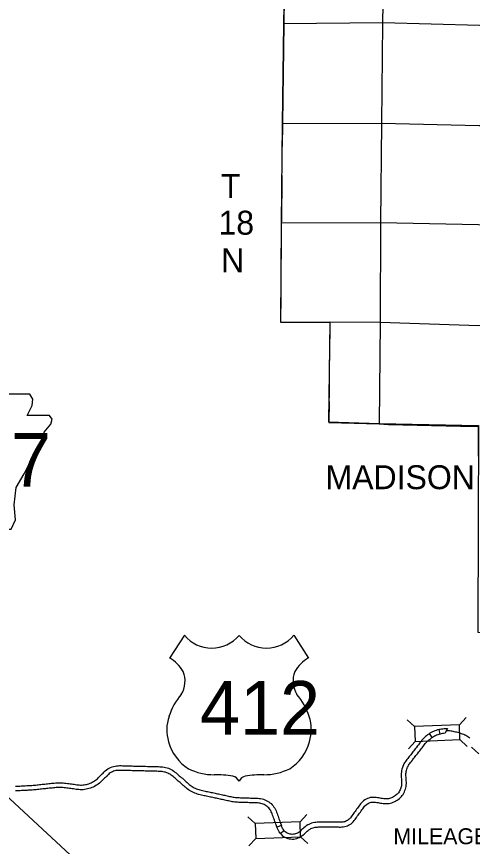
# Model space of a CAD drawing. Extents: x 77230 to 630905, y 790554 to 1662844.
# Drawn here: x 393234 to 417367, y 1503964 to 1547927 of the extents above; entities that cross this region are included whole.
import ezdxf

# ---------------------------------------------------------------- set-up
doc = ezdxf.new("R2010")
doc.units = 0
for name, color, linetype in [('Level 15', 7, 'Continuous'), ('Level 16', 7, 'Continuous'), ('Level 18', 7, 'Continuous'), ('Level 19', 7, 'Continuous'), ('Level 24', 7, 'Continuous'), ('Level 25', 7, 'Continuous'), ('Level 28', 7, 'Continuous'), ('Level 41', 7, 'Continuous'), ('Level 43', 7, 'Continuous')]:
    doc.layers.add(name, color=color, linetype=linetype)

msp = doc.modelspace()

# ---------------------------------------------------------------- linework, layer by layer
at = {"layer": 'Level 15'}
for p, q in [((414301, 1509082), (414300, 1509082)), ((414498, 1508929), (414498, 1508928)), ((397860, 1507901), (397868, 1507909)), ((398041, 1507728), (398049, 1507737)), ((404571, 1506603), (404570, 1506603)), ((404522, 1506358), (404520, 1506358)), ((410119, 1504995), (410118, 1504995)), ((410121, 1505245), (410120, 1505245))]:
    msp.add_line(p, q, dxfattribs=at)
for points in [[(415609, 1510160), (415520, 1510135), (415450, 1510113), (415381, 1510087), (415313, 1510058), (415246, 1510027), (415182, 1509993), (415118, 1509956), (415097, 1509943)], [(415609, 1510160), (415663, 1510173), (415735, 1510187), (415807, 1510197), (415879, 1510205), (415952, 1510210), (416009, 1510211), (416041, 1510210), (415977, 1510086), (415925, 1509958)], [(415925, 1509958), (415900, 1509956), (415838, 1509949), (415777, 1509940), (415716, 1509929), (415665, 1509917), (415609, 1510160)], [(415241, 1509738), (415097, 1509943), (415055, 1509916), (414994, 1509873), (414936, 1509828), (414880, 1509780), (414825, 1509729), (414773, 1509676), (414678, 1509567), (414634, 1509510), (414591, 1509456), (414549, 1509401), (414507, 1509347), (414465, 1509293), (414424, 1509240), (414383, 1509187), (414342, 1509134), (414301, 1509082)], [(414498, 1508928), (414538, 1508980), (414580, 1509033), (414621, 1509086), (414663, 1509140), (414705, 1509194), (414747, 1509248), (414789, 1509303), (414831, 1509357), (414871, 1509408), (414957, 1509506), (415000, 1509550), (415045, 1509593), (415094, 1509633), (415144, 1509672), (415195, 1509709), (415241, 1509738)], [(415665, 1509917), (415654, 1509914), (415593, 1509896), (415533, 1509877), (415473, 1509854), (415415, 1509830), (415358, 1509803), (415302, 1509774), (415247, 1509742), (415241, 1509738)], [(417237, 1509704), (417185, 1509740), (417134, 1509771), (417081, 1509802), (417025, 1509833), (416968, 1509861), (416908, 1509888), (416847, 1509913), (416785, 1509937), (416722, 1509958), (416659, 1509976), (416595, 1509993), (416531, 1510009), (416467, 1510023), (416405, 1510037), (416342, 1510050), (416280, 1510062), (416218, 1510072), (416154, 1510080), (416089, 1510084), (416076, 1510085), (415977, 1510086)], [(410118, 1504995), (410185, 1504994), (410251, 1504993), (410318, 1504992), (410387, 1504992), (410458, 1504995), (410530, 1505002), (410604, 1505014), (410676, 1505032), (410747, 1505057), (410814, 1505088), (410879, 1505124), (410942, 1505166), (411002, 1505216), (411057, 1505270), (411107, 1505328), (411152, 1505388), (411192, 1505444), (411233, 1505502), (411274, 1505558), (411315, 1505615), (411356, 1505672), (411397, 1505729), (411438, 1505786), (411479, 1505843), (411520, 1505900), (411561, 1505957), (411602, 1506013), (411641, 1506065), (411678, 1506111), (411717, 1506150), (411759, 1506185), (411805, 1506217), (411855, 1506246), (411907, 1506270), (411958, 1506288), (412012, 1506302), (412066, 1506310), (412120, 1506313), (412177, 1506310), (412237, 1506304), (412303, 1506294), (412371, 1506285), (412437, 1506274), (412506, 1506263), (412576, 1506252), (412648, 1506243), (412722, 1506236), (412799, 1506233), (412877, 1506237), (412954, 1506246), (413031, 1506260), (413106, 1506280), (413180, 1506305), (413252, 1506335), (413320, 1506371), (413384, 1506411), (413444, 1506454), (413500, 1506499), (413554, 1506549), (413605, 1506602), (413651, 1506659), (413694, 1506720), (413732, 1506784), (413767, 1506852), (413797, 1506922), (413822, 1506993), (413842, 1507066), (413857, 1507141), (413866, 1507215), (413870, 1507290), (413870, 1507363), (413866, 1507433), (413861, 1507500), (413857, 1507568), (413852, 1507637), (413848, 1507701), (413846, 1507761), (413848, 1507820), (413853, 1507879), (413862, 1507938), (413874, 1507994), (413897, 1508061), (413913, 1508114), (413938, 1508172), (413959, 1508205), (413992, 1508264), (414024, 1508314), (414060, 1508364), (414096, 1508414), (414135, 1508462), (414188, 1508529), (414216, 1508565), (414255, 1508616), (414296, 1508667), (414337, 1508720), (414378, 1508772), (414418, 1508825), (414458, 1508877), (414498, 1508929)], [(414300, 1509082), (414260, 1509029), (414219, 1508977), (414179, 1508924), (414139, 1508872), (414100, 1508821), (414059, 1508771), (414019, 1508719), (413991, 1508683), (413940, 1508618), (413898, 1508567), (413857, 1508511), (413817, 1508455), (413778, 1508394), (413744, 1508333), (413716, 1508289), (413678, 1508200), (413659, 1508138), (413632, 1508060), (413616, 1507982), (413605, 1507909), (413598, 1507835), (413596, 1507761), (413598, 1507689), (413603, 1507619), (413608, 1507552), (413612, 1507484), (413616, 1507418), (413620, 1507355), (413620, 1507295), (413617, 1507238), (413610, 1507181), (413599, 1507124), (413583, 1507068), (413564, 1507012), (413541, 1506958), (413514, 1506906), (413484, 1506857), (413452, 1506810), (413416, 1506767), (413378, 1506726), (413337, 1506688), (413293, 1506653), (413245, 1506619), (413196, 1506588), (413145, 1506561), (413091, 1506538), (413035, 1506520), (412977, 1506505), (412917, 1506493), (412857, 1506486), (412797, 1506484), (412738, 1506485), (412675, 1506491), (412611, 1506500), (412545, 1506510), (412478, 1506521), (412408, 1506532), (412338, 1506542), (412269, 1506552), (412195, 1506560), (412119, 1506563), (412040, 1506559), (411962, 1506547), (411886, 1506528), (411811, 1506501), (411740, 1506468), (411672, 1506429), (411608, 1506385), (411547, 1506334), (411492, 1506278), (411444, 1506219), (411400, 1506161), (411359, 1506104), (411318, 1506047), (411277, 1505990), (411235, 1505932), (411194, 1505875), (411153, 1505818), (411112, 1505761), (411071, 1505704), (411030, 1505647), (410989, 1505589), (410951, 1505535), (410913, 1505486), (410875, 1505441), (410834, 1505401), (410793, 1505367), (410748, 1505337), (410702, 1505311), (410653, 1505289), (410604, 1505272), (410553, 1505259), (410499, 1505250), (410442, 1505245), (410382, 1505242), (410319, 1505242), (410254, 1505243), (410188, 1505244), (410121, 1505245)], [(397868, 1507909), (397925, 1507963), (397989, 1508017), (398059, 1508067), (398132, 1508110), (398208, 1508147), (398286, 1508179), (398365, 1508204), (398447, 1508223), (398530, 1508235), (398610, 1508241), (398689, 1508243), (398765, 1508243), (398839, 1508241), (398912, 1508239), (398985, 1508237), (399058, 1508235), (399132, 1508233), (399206, 1508231), (399280, 1508229), (399354, 1508226), (399429, 1508224), (399505, 1508223), (399582, 1508221), (399660, 1508219), (399696, 1508218), (399816, 1508214), (399895, 1508212), (399974, 1508210), (400052, 1508208), (400160, 1508205), (400209, 1508204), (400286, 1508202), (400363, 1508200), (400439, 1508198), (400516, 1508196), (400591, 1508194), (400665, 1508192), (400739, 1508190), (400814, 1508187), (400890, 1508183), (400967, 1508176), (401044, 1508165), (401122, 1508149), (401198, 1508128), (401274, 1508102), (401346, 1508071), (401416, 1508036), (401488, 1507997), (401555, 1507951), (401618, 1507904), (401677, 1507856), (401734, 1507808), (401791, 1507759), (401845, 1507711), (401898, 1507665), (401949, 1507621), (402009, 1507578), (402066, 1507524), (402115, 1507477), (402166, 1507433), (402218, 1507387), (402270, 1507343), (402323, 1507297), (402375, 1507251), (402425, 1507210), (402477, 1507171), (402531, 1507134), (402584, 1507100), (402639, 1507070), (402697, 1507043), (402755, 1507018), (402814, 1506996), (402877, 1506976), (402939, 1506957), (403003, 1506941), (403071, 1506926), (403141, 1506911), (403210, 1506896), (403278, 1506881), (403346, 1506866), (403412, 1506852), (403478, 1506838), (403544, 1506825), (403609, 1506812), (403674, 1506798), (403739, 1506785), (403803, 1506770), (403868, 1506756), (403931, 1506742), (403996, 1506728), (404061, 1506714), (404127, 1506700), (404192, 1506685), (404256, 1506671), (404320, 1506657), (404383, 1506643), (404446, 1506630), (404509, 1506616), (404571, 1506603)], [(404520, 1506358), (404457, 1506372), (404394, 1506385), (404330, 1506399), (404267, 1506413), (404202, 1506427), (404137, 1506441), (404072, 1506456), (404008, 1506470), (403944, 1506484), (403878, 1506498), (403813, 1506512), (403749, 1506526), (403686, 1506540), (403623, 1506554), (403559, 1506567), (403494, 1506580), (403428, 1506593), (403361, 1506607), (403293, 1506621), (403225, 1506636), (403156, 1506652), (403086, 1506667), (403017, 1506682), (402947, 1506698), (402873, 1506716), (402803, 1506737), (402733, 1506759), (402662, 1506786), (402593, 1506815), (402525, 1506847), (402458, 1506884), (402393, 1506925), (402331, 1506968), (402271, 1507013), (402213, 1507061), (402159, 1507108), (402107, 1507153), (402053, 1507199), (402002, 1507245), (401947, 1507291), (401894, 1507342), (401849, 1507385), (401793, 1507425), (401735, 1507476), (401680, 1507523), (401626, 1507571), (401573, 1507617), (401518, 1507663), (401464, 1507707), (401409, 1507747), (401356, 1507784), (401301, 1507814), (401241, 1507844), (401183, 1507869), (401124, 1507889), (401063, 1507906), (401001, 1507919), (400938, 1507928), (400872, 1507934), (400803, 1507937), (400732, 1507940), (400658, 1507942), (400584, 1507944), (400508, 1507946), (400433, 1507948), (400357, 1507950), (400280, 1507952), (400202, 1507954), (400154, 1507955), (400046, 1507958), (399967, 1507960), (399888, 1507962), (399809, 1507964), (399689, 1507968), (399653, 1507969), (399576, 1507971), (399499, 1507973), (399423, 1507974), (399347, 1507976), (399272, 1507979), (399198, 1507981), (399124, 1507984), (399051, 1507986), (398978, 1507988), (398905, 1507989), (398833, 1507991), (398761, 1507993), (398691, 1507993), (398623, 1507991), (398557, 1507986), (398494, 1507977), (398431, 1507963), (398370, 1507943), (398310, 1507919), (398252, 1507890), (398195, 1507857), (398142, 1507819), (398091, 1507777), (398041, 1507728)], [(393167, 1507152), (393268, 1507157), (393339, 1507160), (393409, 1507164), (393480, 1507168), (393551, 1507171), (393623, 1507175), (393694, 1507178), (393784, 1507183), (393836, 1507186), (393906, 1507189), (393974, 1507193), (394042, 1507197), (394108, 1507203), (394176, 1507209), (394244, 1507216), (394314, 1507223), (394383, 1507231), (394452, 1507238), (394521, 1507246), (394590, 1507254), (394659, 1507262), (394729, 1507270), (394799, 1507277), (394869, 1507285), (394941, 1507292), (395012, 1507299), (395084, 1507307), (395156, 1507314), (395230, 1507322), (395307, 1507328), (395385, 1507332), (395464, 1507334), (395542, 1507334), (395619, 1507331), (395696, 1507326), (395773, 1507320), (395848, 1507313), (395923, 1507304), (395997, 1507294), (396068, 1507285), (396138, 1507274), (396208, 1507264), (396277, 1507254), (396346, 1507244), (396414, 1507235), (396480, 1507226), (396546, 1507220), (396610, 1507217), (396675, 1507217), (396740, 1507219), (396803, 1507225), (396875, 1507237), (396931, 1507250), (396996, 1507267), (397060, 1507287), (397122, 1507310), (397183, 1507336), (397241, 1507365), (397299, 1507397), (397355, 1507433), (397408, 1507470), (397460, 1507510), (397510, 1507553), (397560, 1507600), (397610, 1507649), (397662, 1507700), (397714, 1507750), (397765, 1507801), (397814, 1507848), (397860, 1507901)], [(398049, 1507737), (397996, 1507676), (397940, 1507622), (397889, 1507571), (397837, 1507521), (397785, 1507470), (397732, 1507419), (397677, 1507367), (397618, 1507316), (397557, 1507269), (397493, 1507224), (397427, 1507183), (397359, 1507144), (397287, 1507109), (397215, 1507078), (397141, 1507051), (397066, 1507027), (396990, 1507006), (396921, 1506992), (396836, 1506978), (396757, 1506970), (396680, 1506967), (396603, 1506967), (396527, 1506971), (396453, 1506978), (396381, 1506987), (396310, 1506997), (396241, 1507007), (396172, 1507017), (396102, 1507027), (396033, 1507037), (395963, 1507047), (395893, 1507056), (395822, 1507064), (395751, 1507071), (395679, 1507077), (395608, 1507081), (395536, 1507084), (395465, 1507084), (395395, 1507083), (395324, 1507079), (395253, 1507073), (395182, 1507066), (395109, 1507058), (395037, 1507051), (394966, 1507043), (394895, 1507036), (394825, 1507028), (394756, 1507021), (394687, 1507014), (394618, 1507006), (394549, 1506998), (394480, 1506990), (394410, 1506982), (394341, 1506975), (394271, 1506967), (394200, 1506960), (394129, 1506953), (394059, 1506948), (393989, 1506944), (393919, 1506940), (393849, 1506936), (393797, 1506934), (393707, 1506929), (393635, 1506925), (393564, 1506922), (393493, 1506918), (393422, 1506914), (393351, 1506911), (393280, 1506907), (393178, 1506902)], [(404570, 1506603), (404632, 1506591), (404694, 1506580), (404756, 1506570), (404819, 1506562), (404883, 1506556), (404949, 1506552), (405016, 1506548), (405084, 1506544), (405152, 1506541), (405218, 1506539), (405285, 1506537), (405351, 1506536), (405417, 1506534), (405482, 1506532), (405547, 1506529), (405611, 1506528), (405676, 1506526), (405742, 1506524), (405808, 1506522), (405874, 1506520), (405941, 1506517), (406010, 1506514), (406082, 1506508), (406156, 1506498), (406231, 1506482), (406305, 1506461), (406378, 1506434), (406449, 1506403), (406518, 1506366), (406584, 1506324), (406647, 1506279), (406707, 1506229), (406764, 1506173), (406816, 1506113), (406862, 1506049), (406903, 1505982), (406940, 1505913), (406972, 1505843), (407001, 1505773), (407026, 1505704), (407051, 1505636), (407075, 1505567), (407100, 1505500), (407124, 1505431), (407149, 1505363), (407173, 1505295), (407197, 1505228), (407207, 1505199), (407253, 1505072)], [(407253, 1505072), (407018, 1504988), (407010, 1505009), (406972, 1505114), (406962, 1505143), (406937, 1505211), (406913, 1505279), (406889, 1505347), (406865, 1505415), (406840, 1505483), (406816, 1505551), (406791, 1505618), (406767, 1505683), (406743, 1505744), (406716, 1505802), (406687, 1505858), (406654, 1505910), (406619, 1505958), (406581, 1506002), (406539, 1506043), (406493, 1506081), (406444, 1506117), (406393, 1506150), (406339, 1506178), (406284, 1506203), (406228, 1506223), (406172, 1506239), (406113, 1506251), (406054, 1506260), (405994, 1506265), (405930, 1506267), (405865, 1506270), (405799, 1506272), (405735, 1506274), (405670, 1506276), (405605, 1506278), (405539, 1506280), (405473, 1506282), (405409, 1506284), (405344, 1506286), (405279, 1506287), (405211, 1506289), (405142, 1506292), (405072, 1506295), (405003, 1506298), (404933, 1506302), (404862, 1506307), (404791, 1506314), (404721, 1506323), (404652, 1506333), (404586, 1506345), (404522, 1506358)], [(407209, 1504641), (407186, 1504667), (407139, 1504732), (407098, 1504802), (407064, 1504872), (407036, 1504941), (407018, 1504988)], [(410120, 1505245), (410053, 1505245), (409984, 1505245), (409916, 1505244), (409848, 1505244), (409781, 1505243), (409713, 1505243), (409645, 1505243), (409576, 1505243), (409506, 1505244), (409434, 1505244), (409362, 1505245), (409291, 1505245), (409219, 1505244), (409146, 1505241), (409073, 1505235), (408998, 1505225), (408924, 1505209), (408851, 1505188), (408778, 1505161), (408707, 1505129), (408652, 1505099), (408572, 1505049), (408508, 1505001), (408450, 1504951), (408395, 1504902), (408341, 1504852), (408291, 1504805), (408242, 1504762), (408195, 1504724), (408148, 1504692), (408100, 1504666), (408050, 1504643), (407997, 1504625), (407943, 1504613), (407888, 1504605), (407832, 1504603), (407776, 1504606), (407719, 1504615), (407664, 1504629), (407609, 1504649), (407556, 1504674), (407507, 1504703), (407462, 1504738), (407404, 1504796), (407209, 1504641)], [(407209, 1504641), (407239, 1504605), (407299, 1504548), (407366, 1504497), (407438, 1504453), (407513, 1504418), (407589, 1504390), (407668, 1504370), (407749, 1504357), (407830, 1504352), (407910, 1504356), (407989, 1504367), (408066, 1504385), (408141, 1504410), (408212, 1504442), (408279, 1504479), (408344, 1504523), (408403, 1504571), (408459, 1504620), (408512, 1504669), (408563, 1504717), (408614, 1504763), (408665, 1504806), (408714, 1504843), (408778, 1504883), (408819, 1504905), (408873, 1504930), (408929, 1504950), (408985, 1504966), (409042, 1504979), (409100, 1504987), (409161, 1504992), (409225, 1504994), (409292, 1504995), (409362, 1504995), (409433, 1504994), (409503, 1504994), (409574, 1504993), (409644, 1504993), (409714, 1504993), (409782, 1504993), (409850, 1504994), (409918, 1504994), (409986, 1504995), (410053, 1504995), (410119, 1504995)], [(407404, 1504796), (407382, 1504822), (407348, 1504869), (407319, 1504919), (407293, 1504974), (407268, 1505033), (407253, 1505072)]]:
    msp.add_lwpolyline(points, dxfattribs=at)
at = {"layer": 'Level 16'}
for points in [[(412648, 1549591), (412604, 1547573), (412546, 1542289), (412502, 1537017), (412488, 1531718), (412435, 1526374)], [(436061, 1547279), (432809, 1547351), (427556, 1547344), (422266, 1547433), (417736, 1547449), (412619, 1547591), (407365, 1547542)], [(432389, 1542051), (427626, 1542078), (422314, 1542132), (417724, 1542133), (412562, 1542269), (407301, 1542250)], [(432490, 1536762), (427687, 1536847), (422362, 1536877), (417690, 1536898), (412508, 1536997), (407239, 1536976)], [(432659, 1531489), (427691, 1531624), (422410, 1531596), (417703, 1531552), (412482, 1531716), (409819, 1531746)]]:
    msp.add_lwpolyline(points, dxfattribs=at)
at = {"layer": 'Level 18'}
msp.add_lwpolyline([(407401, 1549518), (407365, 1547542), (407301, 1542250), (407239, 1536976), (407211, 1531759), (409819, 1531746), (409752, 1526450), (412435, 1526374), (417689, 1526263), (417667, 1520973), (417653, 1515469), (417654, 1515315), (422612, 1515279), (427579, 1515225)], dxfattribs=at)
at = {"layer": 'Level 19'}
for p, q in [((414302, 1510319), (413914, 1510678)), ((416676, 1510413), (417034, 1510801)), ((414333, 1509528), (413975, 1509140)), ((416707, 1509622), (417095, 1509264)), ((417701, 1508870), (417313, 1509229)), ((405864, 1505172), (405477, 1505530)), ((408239, 1505266), (408597, 1505654)), ((408270, 1504474), (408658, 1504116)), ((405896, 1504380), (405537, 1503993))]:
    msp.add_line(p, q, dxfattribs=at)
for points in [[(414333, 1509528), (416707, 1509622), (416676, 1510413), (414302, 1510319)], [(405896, 1504380), (408270, 1504474), (408239, 1505266), (405864, 1505172)]]:
    msp.add_lwpolyline(points, close=True, dxfattribs=at)
at = {"layer": 'Level 24'}
msp.add_lwpolyline([(387088, 1527928), (387431, 1525644), (387278, 1522180), (387583, 1521990), (388154, 1521990), (388154, 1520772), (392950, 1520772), (393178, 1521267), (393102, 1522066), (393217, 1522980), (393635, 1523703), (393902, 1524236), (394282, 1524807), (394511, 1525416), (394701, 1525911), (395044, 1526329), (395120, 1526596), (394968, 1526786), (393788, 1526786), (394054, 1527319), (394092, 1527662), (393934, 1527925)], close=True, dxfattribs=at)
at = {"layer": 'Level 25'}
for p, q in [((402116, 1515149), (401337, 1513945)), ((407907, 1515149), (408686, 1513945))]:
    msp.add_line(p, q, dxfattribs=at)
for centre, radius, start, end in [((403567, 1516370), 1896, 220.075, 319.6701), ((406457, 1516370), 1896, 220.3299, 319.925), ((400320, 1512196), 2024, 30.7809, 59.9883), ((409704, 1512196), 2024, 120.0117, 149.2191), ((400765, 1512730), 1387, 328.8105, 21.2108), ((409259, 1512730), 1387, 158.7892, 211.1895), ((404392, 1509886), 3236, 138.9565, 162.6913), ((405631, 1509886), 3236, 17.3087, 41.0435), ((403324, 1510151), 2138, 160.9576, 197.3819), ((406699, 1510151), 2138, 342.6181, 19.0424), ((403672, 1510158), 2474, 195.1074, 237.1312), ((406351, 1510158), 2474, 302.8688, 344.8926), ((403718, 1510937), 3177, 244.0771, 269.5779), ((406305, 1510937), 3177, 270.4221, 295.9229), ((403792, 1501941), 5820, 81.1942, 90.9539), ((404520, 1507159), 558, 28.0342, 72.9864), ((405504, 1507159), 558, 107.0136, 151.9658), ((406232, 1501941), 5820, 89.0461, 98.8058)]:
    msp.add_arc(centre, radius, start, end, dxfattribs=at)
at = {"layer": 'Level 28'}
msp.add_line((404373, 1537006), (404373, 1537006), dxfattribs=at)
at = {"layer": 'Level 41'}
msp.add_lwpolyline([(402194, 1497826), (353653, 1542880), (353653, 1542880)], dxfattribs=at)
at = {"layer": 'Level 43'}
for points in [[(407448, 1552752), (407440, 1551754), (407381, 1547544), (407381, 1547535), (407317, 1542255), (407298, 1541051)], [(407277, 1539506), (407251, 1537045)], [(407249, 1536837), (407237, 1535606), (407229, 1534523)], [(407220, 1533151), (407214, 1531743), (409824, 1531722), (409827, 1531428), (409790, 1529126), (409786, 1528027), (409782, 1527721)], [(409779, 1527532), (409762, 1526430), (412433, 1526346), (412918, 1526325), (415195, 1526271), (416735, 1526233), (417678, 1526221), (417678, 1526157), (417668, 1524635)]]:
    msp.add_lwpolyline(points, dxfattribs=at)

# ---------------------------------------------------------------- texts
at = {"layer": 'Level 24'}
msp.add_text('127', height=2851.2, dxfattribs=at).set_placement((388692, 1523015))
at = {"layer": 'Level 25'}
msp.add_text('412', height=2851.2, dxfattribs=at).set_placement((402940, 1509876))
at = {"layer": 'Level 28'}
for s, height, p in [('T', 1267, (404050, 1538319)), ('18', 1267.2, (403924, 1536373)), ('N', 1267, (404065, 1534384)), ('MADISON', 1267.2, (409590, 1522890)), ('MILEAGE CARRIED IN', 844.8, (413185, 1504080))]:
    msp.add_text(s, height=height, dxfattribs=at).set_placement(p)

doc.saveas('drawing.dxf')
